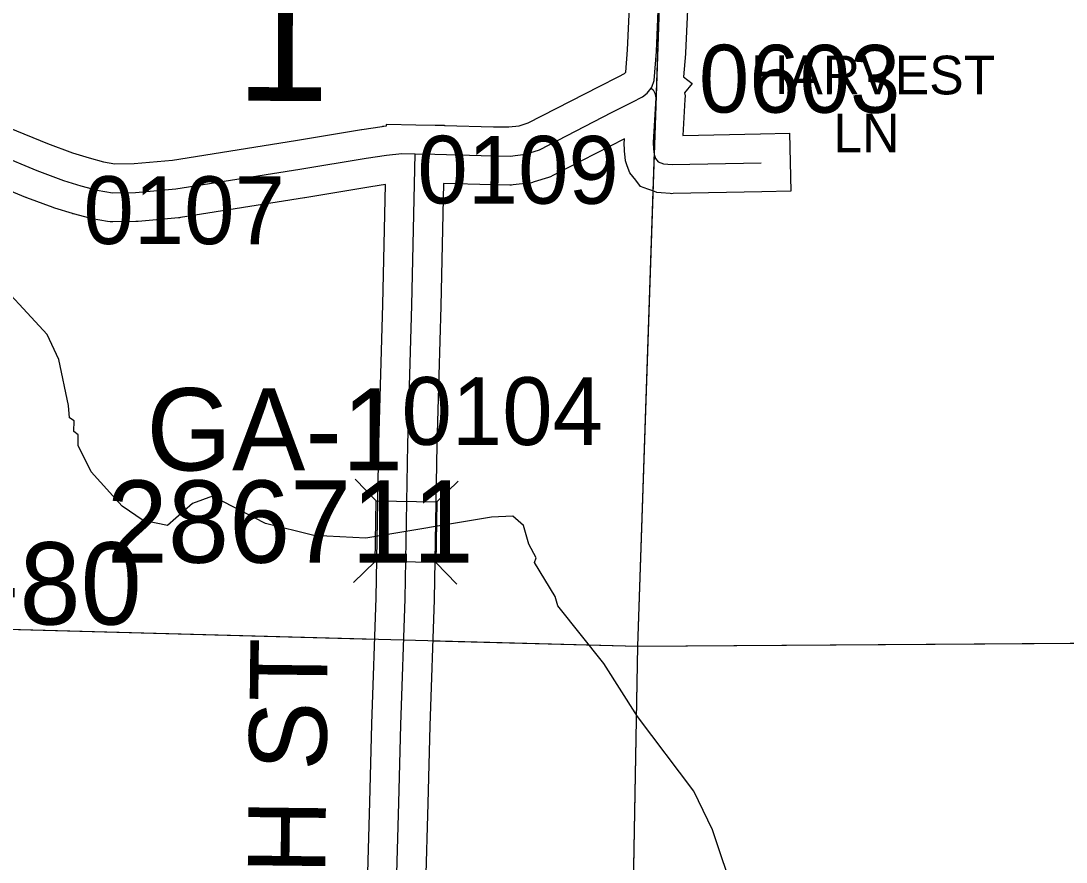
# Model space of a CAD drawing. Extents: x -132.8 to -73.3, y -60 to -26.
# Drawn here: x -116.454 to -115.373, y -45.729 to -44.86 of the extents above; entities that cross this region are included whole.
import ezdxf

# ---------------------------------------------------------------- set-up
doc = ezdxf.new("R2010")
doc.units = 0
for name, color, linetype in [('tdCoHydroRiver', 7, 'Continuous'), ('tdCoSecRdNmbr', 7, 'Continuous'), ('tdCoSecRdTxt', 7, 'Continuous'), ('tdCoSecRteBand', 7, 'Continuous'), ('tdCoSecRteCL', 7, 'Continuous'), ('tdCoSectLine', 7, 'Continuous'), ('tdCoSectLinePart', 7, 'Continuous'), ('tdCoSectNmbr', 7, 'Continuous'), ('tdCoStrucSec', 7, 'Continuous'), ('tdCoStrucSecCoName', 7, 'Continuous'), ('tdCoStrucSecFHWANum', 7, 'Continuous'), ('tdCoSurfGravel', 7, 'Continuous'), ('tdCoTwpBndry', 7, 'Continuous'), ('tdCoTwpBndryShd', 7, 'Continuous')]:
    doc.layers.add(name, color=color, linetype=linetype)

msp = doc.modelspace()

# ---------------------------------------------------------------- linework, layer by layer
at = {"layer": 'tdCoHydroRiver'}
msp.add_lwpolyline([(-115.7153, -45.7653), (-115.7388, -45.6953), (-115.7583, -45.6554), (-115.8163, -45.5782), (-115.8512, -45.5236), (-115.8987, -45.4641), (-115.9016, -45.4545), (-115.9228, -45.4193), (-115.9211, -45.4146), (-115.9286, -45.4002), (-115.9344, -45.3811), (-115.9452, -45.3714), (-115.9673, -45.3724), (-116.0973, -45.3943), (-116.1509, -45.3913), (-116.2011, -45.379), (-116.2556, -45.3508), (-116.2763, -45.3582), (-116.3022, -45.3812), (-116.3273, -45.3758), (-116.349, -45.361), (-116.3812, -45.3255), (-116.3947, -45.2983), (-116.3945, -45.2873), (-116.3991, -45.284), (-116.3988, -45.273), (-116.4035, -45.2697), (-116.4047, -45.2571), (-116.4146, -45.2095), (-116.4266, -45.1839), (-116.4895, -45.1161)], dxfattribs=at)
at = {"layer": 'tdCoSecRteBand'}
for points in [[(-116.4658, -44.9701), (-116.4264, -44.9865), (-116.4003, -44.9961), (-116.3834, -45.0014), (-116.3685, -45.0053), (-116.3567, -45.0073), (-116.3367, -45.0071), (-116.2972, -45.0036), (-116.1701, -44.9833), (-116.1017, -44.972), (-116.1015, -44.972), (-116.1013, -44.9719), (-116.0803, -44.9687), (-116.0795, -44.9686), (-116.0786, -44.9685), (-116.0758, -44.9682), (-116.0758, -44.9667), (-116.0756, -44.9667), (-116.0756, -44.9664), (-116.0457, -44.9671), (-116.0255, -44.9674), (-116.0253, -44.9674), (-116.0253, -44.9674), (-116.0158, -44.9675), (-116.0158, -44.9677), (-115.9654, -44.9691), (-115.9495, -44.9693), (-115.9386, -44.9681), (-115.9293, -44.9652), (-115.8562, -44.9276), (-115.8561, -44.9275), (-115.8561, -44.9275), (-115.8358, -44.9172), (-115.8298, -44.9141), (-115.8285, -44.9128), (-115.8266, -44.8895), (-115.8241, -44.8307)], [(-115.7642, -44.8332), (-115.7667, -44.8926), (-115.7667, -44.8932), (-115.7667, -44.8938), (-115.7687, -44.9175), (-115.76, -44.9244), (-115.7678, -44.9341), (-115.7672, -44.9371), (-115.7674, -44.941), (-115.7696, -44.978), (-115.6893, -44.9763), (-115.6593, -44.9756), (-115.658, -45.0356), (-115.688, -45.0363), (-115.7797, -45.0382), (-115.7812, -45.0383), (-115.7827, -45.0381), (-115.7921, -45.0374), (-115.7964, -45.0371), (-115.8004, -45.0355), (-115.8056, -45.0336), (-115.8132, -45.0307), (-115.8183, -45.0243), (-115.8213, -45.0206), (-115.8243, -45.0168), (-115.826, -45.0124), (-115.8274, -45.0084), (-115.8289, -45.0045), (-115.8292, -45.0004), (-115.8297, -44.9945), (-115.8298, -44.9938), (-115.8298, -44.9931), (-115.8301, -44.9864), (-115.8301, -44.985), (-115.83, -44.9835), (-115.8299, -44.9815), (-115.904, -45.0196), (-115.9062, -45.0208), (-115.9085, -45.0215), (-115.9231, -45.0262), (-115.926, -45.0271), (-115.929, -45.0275), (-115.9448, -45.0292), (-115.9466, -45.0294), (-115.9485, -45.0294), (-115.9665, -45.0291), (-115.9667, -45.0291), (-115.9669, -45.0291), (-116.0169, -45.0277), (-116.0197, -45.1542), (-116.0197, -45.1543), (-116.0197, -45.1545), (-116.0239, -45.2978), (-116.0266, -45.4572), (-116.0266, -45.4574), (-116.0266, -45.4577), (-116.031, -45.588), (-116.0332, -45.6683), (-116.0354, -45.7531)], [(-116.0954, -45.7518), (-116.0932, -45.6667), (-116.0932, -45.6667), (-116.0932, -45.6667), (-116.091, -45.5863), (-116.091, -45.5862), (-116.091, -45.5861), (-116.0866, -45.4559), (-116.0838, -45.2966), (-116.0838, -45.2964), (-116.0838, -45.2962), (-116.0796, -45.1528), (-116.0769, -45.0289), (-116.092, -45.0312), (-116.1604, -45.0425), (-116.1605, -45.0425), (-116.1606, -45.0426), (-116.2888, -45.063), (-116.2899, -45.0632), (-116.2909, -45.0633), (-116.3326, -45.067), (-116.3337, -45.0671), (-116.3349, -45.0671), (-116.3588, -45.0673), (-116.3616, -45.0674), (-116.3642, -45.0669), (-116.38, -45.0642), (-116.3813, -45.064), (-116.3826, -45.0636), (-116.3994, -45.0592), (-116.4, -45.059), (-116.4006, -45.0588), (-116.4189, -45.0532), (-116.4196, -45.0529), (-116.4203, -45.0527), (-116.4477, -45.0425), (-116.4483, -45.0423), (-116.4488, -45.0421), (-116.4888, -45.0256)]]:
    msp.add_lwpolyline(points, dxfattribs=at)
at = {"layer": 'tdCoSecRteCL'}
for points in [[(-115.8022, -44.9291), (-115.8016, -44.9283), (-115.7991, -44.9214), (-115.7966, -44.8913), (-115.7942, -44.8319), (-115.789, -44.6983), (-115.7836, -44.5582), (-115.783, -44.5349)], [(-116.0462, -44.9971), (-116.026, -44.9974), (-115.9661, -44.9991), (-115.9481, -44.9994), (-115.9323, -44.9976), (-115.9177, -44.993), (-115.8425, -44.9542), (-115.822, -44.9439), (-115.8112, -44.9382), (-115.8065, -44.9345), (-115.8022, -44.9291)], [(-115.8022, -44.9291), (-115.8003, -44.9311), (-115.7984, -44.9343), (-115.7974, -44.9392), (-115.8001, -44.9853), (-115.7998, -44.992), (-115.7993, -44.9979), (-115.7979, -45.0018), (-115.7949, -45.0055), (-115.7897, -45.0075), (-115.7804, -45.0082), (-115.6886, -45.0063)], [(-116.4773, -44.9978), (-116.4373, -45.0144), (-116.4099, -45.0245), (-116.3917, -45.0302), (-116.3749, -45.0346), (-116.3591, -45.0373), (-116.3352, -45.0371), (-116.2935, -45.0334), (-116.1653, -45.0129), (-116.0968, -45.0016), (-116.0758, -44.9984), (-116.06, -44.9969), (-116.0462, -44.9971)], [(-116.0823, -46.3045), (-116.078, -46.1802), (-116.0753, -46.0899), (-116.0733, -46.0453), (-116.0706, -46.0135), (-116.0674, -45.9935), (-116.0647, -45.9765), (-116.0645, -45.9617), (-116.0672, -45.9052), (-116.0664, -45.8386), (-116.0654, -45.7526), (-116.0632, -45.6675), (-116.061, -45.5871), (-116.0566, -45.4567), (-116.0538, -45.2971), (-116.0497, -45.1536), (-116.0462, -44.9971)]]:
    msp.add_lwpolyline(points, dxfattribs=at)
at = {"layer": 'tdCoSectLine'}
for points in [[(-115.8159, -45.5058), (-115.7834, -44.5349)], [(-116.7991, -45.4793), (-115.8159, -45.5058)], [(-115.834, -46.4945), (-115.8159, -45.5058)], [(-115.8159, -45.5058), (-114.8427, -45.4991)]]:
    msp.add_lwpolyline(points, dxfattribs=at)
at = {"layer": 'tdCoSectLinePart'}
for points in [[(-115.8159, -45.5058), (-115.8001, -45.0356)], [(-116.7991, -45.4793), (-116.0882, -45.4985)], [(-116.0282, -45.5001), (-115.8159, -45.5058)], [(-115.8302, -46.2846), (-115.8159, -45.5058)], [(-115.8159, -45.5058), (-114.8723, -45.4993)]]:
    msp.add_lwpolyline(points, dxfattribs=at)
at = {"layer": 'tdCoStrucSec'}
for points in [[(-116.1082, -45.3331), (-116.0865, -45.3556), (-116.024, -45.3566)], [(-116.0019, -45.3354), (-116.024, -45.3566), (-116.025, -45.4192)], [(-116.1101, -45.4399), (-116.0876, -45.4181), (-116.0865, -45.3556)], [(-116.0033, -45.4417), (-116.025, -45.4192), (-116.0876, -45.4181)]]:
    msp.add_lwpolyline(points, dxfattribs=at)
at = {"layer": 'tdCoSurfGravel'}
for points in [[(-115.8022, -44.9291), (-115.8016, -44.9283), (-115.7991, -44.9214), (-115.7966, -44.8913), (-115.7942, -44.8319), (-115.789, -44.6983), (-115.7836, -44.5582), (-115.783, -44.5349)], [(-116.0462, -44.9971), (-116.026, -44.9974), (-115.9661, -44.9991), (-115.9481, -44.9994), (-115.9323, -44.9976), (-115.9177, -44.993), (-115.8425, -44.9542), (-115.822, -44.9439), (-115.8112, -44.9382), (-115.8065, -44.9345), (-115.8022, -44.9291)], [(-115.8022, -44.9291), (-115.8003, -44.9311), (-115.7984, -44.9343), (-115.7974, -44.9392), (-115.8001, -44.9853), (-115.7998, -44.992), (-115.7993, -44.9979), (-115.7979, -45.0018), (-115.7949, -45.0055), (-115.7897, -45.0075), (-115.7804, -45.0082), (-115.6886, -45.0063)], [(-116.4773, -44.9978), (-116.4373, -45.0144), (-116.4099, -45.0245), (-116.3917, -45.0302), (-116.3749, -45.0346), (-116.3591, -45.0373), (-116.3352, -45.0371), (-116.2935, -45.0334), (-116.1653, -45.0129), (-116.0968, -45.0016), (-116.0758, -44.9984), (-116.06, -44.9969), (-116.0462, -44.9971)], [(-116.0823, -46.3045), (-116.078, -46.1802), (-116.0753, -46.0899), (-116.0733, -46.0453), (-116.0706, -46.0135), (-116.0674, -45.9935), (-116.0647, -45.9765), (-116.0645, -45.9617), (-116.0672, -45.9052), (-116.0664, -45.8386), (-116.0654, -45.7526), (-116.0632, -45.6675), (-116.061, -45.5871), (-116.0566, -45.4567), (-116.0538, -45.2971), (-116.0497, -45.1536), (-116.0462, -44.9971)]]:
    msp.add_lwpolyline(points, dxfattribs=at)
at = {"layer": 'tdCoTwpBndry'}
msp.add_lwpolyline([(-115.8302, -46.2847), (-115.8159, -45.5058), (-115.8001, -45.0357)], dxfattribs=at)
at = {"layer": 'tdCoTwpBndryShd'}
msp.add_lwpolyline([(-116.128, -56.4384), (-116.0982, -55.4391), (-116.0724, -54.4424), (-116.042, -53.4425), (-116.0101, -52.4492), (-115.9802, -51.4416), (-115.9494, -50.483), (-115.9254, -49.4919), (-115.9017, -48.4949), (-115.8779, -47.4977), (-115.834, -46.4945), (-115.8159, -45.5058), (-115.7834, -44.5349), (-115.7494, -43.5344), (-115.7226, -42.5378), (-115.6969, -41.5376), (-115.6667, -40.5277)], dxfattribs=at)

# ---------------------------------------------------------------- texts
at = {"layer": 'tdCoSecRdNmbr'}
for s, rotation, p in [('0603', 359.9129, (-115.753, -44.9544)), ('0109', 359.9127, (-116.044, -45.0484)), ('0107', 359.9124, (-116.3892, -45.0902)), ('0104', 359.9127, (-116.0604, -45.2977))]:
    msp.add_text(s, height=0.07, rotation=rotation, dxfattribs=at).set_placement(p)
at = {"layer": 'tdCoSecRdTxt'}
for s, height, rotation, p in [('HARVEST', 0.04, 359.91, (-115.6992, -44.9354)), ('LN', 0.04, 359.91, (-115.614, -44.9955)), ('238TH ST', 0.08, 89.3496, (-116.1421, -45.9855))]:
    msp.add_text(s, height=height, rotation=rotation, dxfattribs=at).set_placement(p)
at = {"layer": 'tdCoSectNmbr'}
msp.add_text('1', height=0.13, rotation=359.9124, dxfattribs=at).set_placement((-116.2319, -44.9423))
at = {"layer": 'tdCoStrucSecCoName'}
for s, p in [('GA-1', (-116.324, -45.3242)), ('BR.OVER I-80', (-117.0679, -45.4834))]:
    msp.add_text(s, height=0.085, dxfattribs=at).set_placement(p)
at = {"layer": 'tdCoStrucSecFHWANum'}
msp.add_text('286711', height=0.085, dxfattribs=at).set_placement((-116.3651, -45.4195))

doc.saveas('drawing.dxf')
